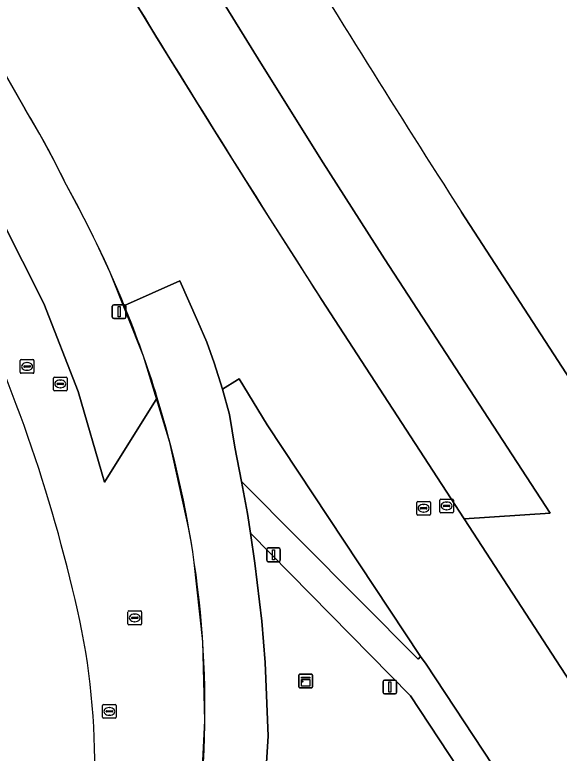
# Model space of a CAD drawing. Extents: x 155018 to 156648, y 383979 to 385733.
# Drawn here: x 156093.9 to 156133.6, y 384856.3 to 384910.2 of the extents above; entities that cross this region are included whole.
import ezdxf

# ---------------------------------------------------------------- set-up
doc = ezdxf.new("R2010")
doc.units = 0
for name, color, linetype in [('IMGEO_Groenvoorziening', 7, 'Continuous'), ('IMGEO_Kast', 7, 'Continuous'), ('IMGEO_Lichtmast', 7, 'Continuous'), ('IMGEO_Lijnafwatering', 7, 'Continuous'), ('IMGEO_Parkeervlak_gesloten', 7, 'Continuous'), ('IMGEO_Parkeervlak_open', 7, 'Continuous'), ('IMGEO_Rijbaan_lokaal_gesloten', 7, 'Continuous'), ('IMGEO_Rijbaan_regionaal_gesloten', 7, 'Continuous'), ('IMGEO_Rioolput', 7, 'Continuous'), ('IMGEO_Voetpad_open', 7, 'Continuous')]:
    doc.layers.add(name, color=color, linetype=linetype)

msp = doc.modelspace()

# ---------------------------------------------------------------- linework, layer by layer
at = {"layer": 'IMGEO_Groenvoorziening'}
for points in [[(156126.492, 384895.779), (156139.017, 384876.506)], [(156145.613, 384825.825), (156122.764, 384860.499), (156111.09, 384872.364), (156111.419, 384870.183), (156111.914, 384865.952), (156112.172, 384862.922), (156112.387, 384857.555), (156112.046, 384852.138)]]:
    msp.add_lwpolyline(points, dxfattribs=at)
msp.add_lwpolyline([(156112.32, 384880.256), (156110.261, 384883.612), (156110.146, 384883.543), (156109.048, 384882.878), (156109.557, 384881.011), (156109.957, 384878.634), (156110.429, 384876.14), (156123.323, 384863.17), (156123.499, 384863.355)], close=True, dxfattribs=at)
msp.add_arc((157121.725, 385533.113), 1181.813, 211.387142, 212.634952, dxfattribs=at)
at = {"layer": 'IMGEO_Kast'}
for p, q in [((156114.694, 384862.075), (156115.535, 384862.075)), ((156115.535, 384862.075), (156114.694, 384862.075)), ((156114.619, 384861.15), (156114.619, 384861.991)), ((156114.619, 384861.991), (156114.619, 384861.15)), ((156115.619, 384862), (156115.619, 384861.159)), ((156115.619, 384861.159), (156115.619, 384862)), ((156115.544, 384861.075), (156114.703, 384861.075)), ((156114.703, 384861.075), (156115.544, 384861.075))]:
    msp.add_line(p, q, dxfattribs=at)
for points in [[(156114.814, 384861.865), (156115.414, 384861.865), (156115.414, 384861.78), (156114.814, 384861.78), (156114.814, 384861.865)], [(156114.814, 384861.69), (156115.414, 384861.69), (156115.414, 384861.201), (156114.814, 384861.201), (156114.814, 384861.69)]]:
    msp.add_lwpolyline(points, dxfattribs=at)
msp.add_circle((156114.898, 384861.539), 0.0377, dxfattribs=at)
for centre, start, end in [((156114.697, 384861.997), 92.4484, 184.2845), ((156114.697, 384861.997), 92.4484, 184.2845), ((156115.541, 384861.997), 2.4484, 94.2845), ((156115.541, 384861.997), 2.4484, 94.2845), ((156114.697, 384861.153), 182.4484, 274.2845), ((156114.697, 384861.153), 182.4484, 274.2845), ((156115.541, 384861.153), 272.4484, 4.2845), ((156115.541, 384861.153), 272.4484, 4.2845)]:
    msp.add_arc(centre, 0.0779, start, end, dxfattribs=at)
at = {"layer": 'IMGEO_Lichtmast'}
for p, q in [((156101.112, 384889.02), (156101.902, 384889.02)), ((156101.902, 384889.02), (156101.112, 384889.02)), ((156101.012, 384888.12), (156101.012, 384888.92)), ((156101.012, 384888.92), (156101.012, 384888.12)), ((156102.002, 384888.92), (156102.002, 384888.12)), ((156102.002, 384888.12), (156102.002, 384888.92)), ((156101.902, 384888.02), (156101.112, 384888.02)), ((156101.112, 384888.02), (156101.902, 384888.02)), ((156112.377, 384871.279), (156113.167, 384871.279)), ((156113.167, 384871.279), (156112.377, 384871.279)), ((156112.277, 384870.379), (156112.277, 384871.179)), ((156112.277, 384871.179), (156112.277, 384870.379)), ((156113.267, 384871.179), (156113.267, 384870.379)), ((156113.267, 384870.379), (156113.267, 384871.179)), ((156113.167, 384870.279), (156112.377, 384870.279)), ((156112.377, 384870.279), (156113.167, 384870.279)), ((156120.767, 384860.731), (156120.767, 384861.531)), ((156120.767, 384861.531), (156120.767, 384860.731)), ((156120.867, 384861.631), (156121.657, 384861.631)), ((156121.657, 384861.631), (156120.867, 384861.631)), ((156121.757, 384861.531), (156121.757, 384860.731)), ((156121.757, 384860.731), (156121.757, 384861.531)), ((156121.657, 384860.631), (156120.867, 384860.631)), ((156120.867, 384860.631), (156121.657, 384860.631))]:
    msp.add_line(p, q, dxfattribs=at)
for points in [[(156101.432, 384888.895), (156101.582, 384888.895), (156101.582, 384888.145), (156101.432, 384888.145), (156101.432, 384888.895)], [(156112.697, 384871.154), (156112.847, 384871.154), (156112.847, 384870.404), (156112.697, 384870.404), (156112.697, 384871.154)], [(156121.187, 384861.506), (156121.337, 384861.506), (156121.337, 384860.756), (156121.187, 384860.756), (156121.187, 384861.506)]]:
    msp.add_lwpolyline(points, dxfattribs=at)
for centre, start, end in [((156101.112, 384888.92), 90, 180), ((156101.112, 384888.92), 90, 180), ((156101.902, 384888.92), 0, 90), ((156101.902, 384888.92), 360, 90), ((156101.112, 384888.12), 180, 270), ((156101.112, 384888.12), 180, 270), ((156101.902, 384888.12), 270, 0), ((156101.902, 384888.12), 270, 0), ((156112.377, 384871.179), 90, 180), ((156112.377, 384871.179), 90, 180), ((156113.167, 384871.179), 0, 90), ((156113.167, 384871.179), 360, 90), ((156112.377, 384870.379), 180, 270), ((156112.377, 384870.379), 180, 270), ((156113.167, 384870.379), 270, 0), ((156113.167, 384870.379), 270, 0), ((156120.867, 384861.531), 90, 180), ((156120.867, 384861.531), 90, 180), ((156121.657, 384861.531), 0, 90), ((156121.657, 384861.531), 360, 90), ((156120.867, 384860.731), 180, 270), ((156120.867, 384860.731), 180, 270), ((156121.657, 384860.731), 270, 0), ((156121.657, 384860.731), 270, 0)]:
    msp.add_arc(centre, 0.1, start, end, dxfattribs=at)
at = {"layer": 'IMGEO_Lijnafwatering'}
for points in [[(156105.062, 384907.22), (156104.198, 384908.624), (156103.337, 384910.029), (156102.477, 384911.435), (156099.923, 384915.556), (156097.408, 384919.701), (156094.932, 384923.87)], [(156100.857, 384891.377), (156099.856, 384893.53), (156098.791, 384895.652), (156097.664, 384897.742), (156096.725, 384899.626), (156095.719, 384901.476), (156094.65, 384903.29), (156091.517, 384908.756)], [(156115.437, 384890.722), (156111.946, 384896.201), (156108.488, 384901.7), (156105.062, 384907.22)], [(156106.622, 384872.549), (156105.219, 384878.976), (156103.293, 384885.266), (156100.857, 384891.377)], [(156126.055, 384874.378), (156116.278, 384889.413), (156115.998, 384889.849), (156115.717, 384890.285), (156115.437, 384890.722)], [(156136.68, 384858.038), (156126.055, 384874.378)], [(156107.472, 384852.885), (156107.768, 384858.673), (156107.609, 384864.466), (156106.995, 384870.228), (156106.878, 384871.003), (156106.754, 384871.777), (156106.622, 384872.549)]]:
    msp.add_lwpolyline(points, dxfattribs=at)
at = {"layer": 'IMGEO_Parkeervlak_gesloten'}
for points in [[(156116.278, 384889.413), (156126.687, 384873.406), (156132.952, 384873.815), (156120.875, 384892.387), (156116.237, 384899.66), (156111.656, 384906.969), (156107.134, 384914.315), (156100.23, 384925.664), (156093.629, 384937.193)], [(156094.65, 384903.29), (156091.346, 384909.055)], [(156092.909, 384895.285), (156096.005, 384889.122), (156098.52, 384882.7), (156100.431, 384876.074), (156104.291, 384882.238)]]:
    msp.add_lwpolyline(points, dxfattribs=at)
for centre, radius, start, end in [((157035.164, 385480.607), 1092.64, 211.393597, 212.756447), ((156043.591, 384871.959), 59.905, 25.49262, 31.53421), ((156027.864, 384858.749), 79.953, 22.20441, 29.18959), ((156027.85, 384858.72), 79.977, 17.10104, 22.21956)]:
    msp.add_arc(centre, radius, start, end, dxfattribs=at)
at = {"layer": 'IMGEO_Parkeervlak_open'}
for centre, radius, start, end in [((155987.493, 384841.991), 113.696, 13.37684, 26.73742), ((156048.434, 384855.467), 51.299, 346.4462, 14.4807)]:
    msp.add_arc(centre, radius, start, end, dxfattribs=at)
at = {"layer": 'IMGEO_Rijbaan_lokaal_gesloten'}
for points in [[(156093.629, 384937.193), (156100.23, 384925.664), (156107.134, 384914.315), (156111.656, 384906.969), (156116.237, 384899.66), (156120.875, 384892.387), (156132.952, 384873.815), (156126.687, 384873.406), (156144.003, 384846.776), (156150.3, 384847.136), (156183.156, 384796.609), (156188.723, 384787.371)], [(156139.017, 384876.506), (156126.492, 384895.779)], [(156104.291, 384882.238), (156100.431, 384876.074), (156098.52, 384882.7), (156096.005, 384889.122), (156092.909, 384895.285)]]:
    msp.add_lwpolyline(points, dxfattribs=at)
for centre, radius, start, end in [((157121.725, 385533.113), 1181.813, 211.387142, 212.634952), ((155987.493, 384841.991), 113.696, 13.37684, 26.73742), ((156027.706, 384858.686), 80.125, 8.28244, 17.09422), ((156034.072, 384859.543), 73.702, 345.58702, 8.33582), ((156048.434, 384855.467), 51.299, 346.4462, 14.4807)]:
    msp.add_arc(centre, radius, start, end, dxfattribs=at)
at = {"layer": 'IMGEO_Rijbaan_regionaal_gesloten'}
for points in [[(156091.346, 384909.055), (156094.65, 384903.29)], [(156112.046, 384852.138), (156112.387, 384857.555), (156112.172, 384862.922), (156111.914, 384865.952), (156111.419, 384870.183), (156111.09, 384872.364), (156110.874, 384873.792), (156110.429, 384876.14), (156109.957, 384878.634), (156109.557, 384881.011), (156109.048, 384882.878), (156108.435, 384884.779), (156107.9, 384886.303), (156107.263, 384887.8), (156105.932, 384890.773), (156101.888, 384888.964)], [(156101.888, 384888.964), (156105.932, 384890.773), (156107.263, 384887.8), (156107.9, 384886.303), (156108.435, 384884.779), (156109.048, 384882.878), (156110.146, 384883.543), (156110.261, 384883.612), (156112.32, 384880.256), (156123.499, 384863.355), (156123.904, 384862.81), (156147.458, 384827.064)], [(156178.532, 384793.676), (156144.003, 384846.776), (156126.687, 384873.406), (156116.278, 384889.413)]]:
    msp.add_lwpolyline(points, dxfattribs=at)
for centre, radius, start, end in [((157035.164, 385480.607), 1092.64, 211.393597, 212.756447), ((156043.591, 384871.959), 59.905, 25.49262, 31.53421), ((156027.864, 384858.749), 79.953, 22.20441, 29.18959), ((156027.85, 384858.72), 79.977, 17.10104, 22.21956), ((156027.706, 384858.686), 80.125, 8.28244, 17.09422), ((156034.072, 384859.543), 73.702, 345.58702, 8.33582)]:
    msp.add_arc(centre, radius, start, end, dxfattribs=at)
at = {"layer": 'IMGEO_Rioolput'}
for p, q in [((156094.293, 384884.098), (156094.293, 384884.95)), ((156094.368, 384885.024), (156095.22, 384885.024)), ((156094.781, 384884.804), (156094.806, 384884.804)), ((156095.294, 384884.95), (156095.294, 384884.098)), ((156094.552, 384884.518), (156094.552, 384884.53)), ((156094.99, 384884.481), (156094.592, 384884.481)), ((156094.595, 384884.567), (156094.993, 384884.567)), ((156094.804, 384884.244), (156094.779, 384884.244)), ((156095.036, 384884.53), (156095.036, 384884.518)), ((156095.22, 384884.024), (156094.368, 384884.024)), ((156096.715, 384882.826), (156096.715, 384883.678)), ((156096.79, 384883.752), (156097.642, 384883.752)), ((156097.716, 384883.678), (156097.716, 384882.826)), ((156096.974, 384883.246), (156096.974, 384883.258)), ((156097.412, 384883.209), (156097.014, 384883.209)), ((156097.017, 384883.295), (156097.415, 384883.295)), ((156097.203, 384883.532), (156097.228, 384883.532)), ((156097.458, 384883.258), (156097.458, 384883.246)), ((156097.642, 384882.752), (156096.79, 384882.752)), ((156097.226, 384882.972), (156097.201, 384882.972)), ((156123.224, 384873.755), (156123.224, 384874.607)), ((156123.299, 384874.681), (156124.151, 384874.681)), ((156123.712, 384874.461), (156123.737, 384874.461)), ((156124.225, 384874.607), (156124.225, 384873.755)), ((156124.903, 384873.923), (156124.903, 384874.775)), ((156124.978, 384874.849), (156125.83, 384874.849)), ((156125.391, 384874.629), (156125.416, 384874.629)), ((156125.904, 384874.775), (156125.904, 384873.923)), ((156123.483, 384874.175), (156123.483, 384874.187)), ((156123.921, 384874.138), (156123.523, 384874.138)), ((156123.526, 384874.224), (156123.924, 384874.224)), ((156123.967, 384874.187), (156123.967, 384874.175)), ((156125.162, 384874.343), (156125.162, 384874.355)), ((156125.6, 384874.306), (156125.202, 384874.306)), ((156125.205, 384874.392), (156125.603, 384874.392)), ((156125.414, 384874.069), (156125.389, 384874.069)), ((156125.646, 384874.355), (156125.646, 384874.343)), ((156124.151, 384873.681), (156123.299, 384873.681)), ((156123.735, 384873.901), (156123.71, 384873.901)), ((156125.83, 384873.849), (156124.978, 384873.849)), ((156102.151, 384865.757), (156102.151, 384866.609)), ((156102.226, 384866.683), (156103.078, 384866.683)), ((156102.639, 384866.463), (156102.664, 384866.463)), ((156103.152, 384866.609), (156103.152, 384865.757)), ((156102.41, 384866.177), (156102.41, 384866.189)), ((156102.848, 384866.14), (156102.45, 384866.14)), ((156102.453, 384866.226), (156102.851, 384866.226)), ((156102.662, 384865.903), (156102.637, 384865.903)), ((156102.894, 384866.189), (156102.894, 384866.177)), ((156103.078, 384865.683), (156102.226, 384865.683)), ((156100.293, 384858.931), (156100.293, 384859.783)), ((156100.368, 384859.857), (156101.22, 384859.857)), ((156100.595, 384859.4), (156100.993, 384859.4)), ((156100.781, 384859.637), (156100.806, 384859.637)), ((156101.294, 384859.783), (156101.294, 384858.931)), ((156101.22, 384858.857), (156100.368, 384858.857)), ((156100.552, 384859.351), (156100.552, 384859.363)), ((156100.99, 384859.314), (156100.592, 384859.314)), ((156100.804, 384859.077), (156100.779, 384859.077)), ((156101.036, 384859.363), (156101.036, 384859.351))]:
    msp.add_line(p, q, dxfattribs=at)
for points in [[(156094.293, 384884.098), (156094.293, 384884.95)], [(156094.368, 384885.024), (156095.22, 384885.024)], [(156095.294, 384884.95), (156095.294, 384884.098)], [(156095.22, 384884.024), (156094.368, 384884.024)], [(156096.715, 384882.826), (156096.715, 384883.678)], [(156096.79, 384883.752), (156097.642, 384883.752)], [(156097.716, 384883.678), (156097.716, 384882.826)], [(156097.642, 384882.752), (156096.79, 384882.752)], [(156123.224, 384873.755), (156123.224, 384874.607)], [(156123.299, 384874.681), (156124.151, 384874.681)], [(156124.225, 384874.607), (156124.225, 384873.755)], [(156124.903, 384873.923), (156124.903, 384874.775)], [(156124.978, 384874.849), (156125.83, 384874.849)], [(156125.904, 384874.775), (156125.904, 384873.923)], [(156124.151, 384873.681), (156123.299, 384873.681)], [(156125.83, 384873.849), (156124.978, 384873.849)], [(156102.151, 384865.757), (156102.151, 384866.609)], [(156102.226, 384866.683), (156103.078, 384866.683)], [(156103.152, 384866.609), (156103.152, 384865.757)], [(156103.078, 384865.683), (156102.226, 384865.683)], [(156100.293, 384858.931), (156100.293, 384859.783)], [(156100.368, 384859.857), (156101.22, 384859.857)], [(156101.294, 384859.783), (156101.294, 384858.931)], [(156101.22, 384858.857), (156100.368, 384858.857)]]:
    msp.add_lwpolyline(points, dxfattribs=at)
for centre, radius, start, end in [((156094.37, 384884.948), 0.0765, 91.552, 178.448), ((156094.37, 384884.948), 0.0765, 91.552, 178.448), ((156095.218, 384884.948), 0.0765, 1.552, 88.448), ((156095.218, 384884.948), 0.0765, 1.552, 88.448), ((156094.592, 384884.527), 0.0403, 85.8775, 175.7526), ((156094.589, 384884.517), 0.0366, 178.938, 274.7102), ((156094.993, 384884.524), 0.043, 264.8664, 352.4533), ((156094.997, 384884.529), 0.0386, 1.7309, 96.639), ((156094.37, 384884.1), 0.0765, 181.552, 268.448), ((156094.37, 384884.1), 0.0765, 181.552, 268.448), ((156095.218, 384884.1), 0.0765, 271.552, 358.448), ((156095.218, 384884.1), 0.0765, 271.552, 358.448), ((156096.792, 384883.676), 0.0765, 91.552, 178.448), ((156096.792, 384883.676), 0.0765, 91.552, 178.448), ((156097.64, 384883.676), 0.0765, 1.552, 88.448), ((156097.64, 384883.676), 0.0765, 1.552, 88.448), ((156097.014, 384883.255), 0.0403, 85.8775, 175.7526), ((156097.011, 384883.245), 0.0366, 178.938, 274.7102), ((156097.415, 384883.252), 0.043, 264.8664, 352.4533), ((156097.419, 384883.257), 0.0386, 1.7309, 96.639), ((156096.792, 384882.828), 0.0765, 181.552, 268.448), ((156096.792, 384882.828), 0.0765, 181.552, 268.448), ((156097.64, 384882.828), 0.0765, 271.552, 358.448), ((156097.64, 384882.828), 0.0765, 271.552, 358.448), ((156123.301, 384874.605), 0.0765, 91.552, 178.448), ((156123.301, 384874.605), 0.0765, 91.552, 178.448), ((156124.149, 384874.605), 0.0765, 1.552, 88.448), ((156124.149, 384874.605), 0.0765, 1.552, 88.448), ((156124.98, 384874.773), 0.0765, 91.552, 178.448), ((156124.98, 384874.773), 0.0765, 91.552, 178.448), ((156125.828, 384874.773), 0.0765, 1.552, 88.448), ((156125.828, 384874.773), 0.0765, 1.552, 88.448), ((156123.523, 384874.184), 0.0403, 85.8775, 175.7526), ((156123.52, 384874.174), 0.0366, 178.938, 274.7102), ((156123.924, 384874.181), 0.043, 264.8664, 352.4533), ((156123.928, 384874.186), 0.0386, 1.7309, 96.639), ((156124.98, 384873.925), 0.0765, 181.552, 268.448), ((156124.98, 384873.925), 0.0765, 181.552, 268.448), ((156125.202, 384874.352), 0.0403, 85.8775, 175.7526), ((156125.199, 384874.342), 0.0366, 178.938, 274.7102), ((156125.603, 384874.349), 0.043, 264.8664, 352.4533), ((156125.607, 384874.354), 0.0386, 1.7309, 96.639), ((156125.828, 384873.925), 0.0765, 271.552, 358.448), ((156125.828, 384873.925), 0.0765, 271.552, 358.448), ((156123.301, 384873.757), 0.0765, 181.552, 268.448), ((156123.301, 384873.757), 0.0765, 181.552, 268.448), ((156124.149, 384873.757), 0.0765, 271.552, 358.448), ((156124.149, 384873.757), 0.0765, 271.552, 358.448), ((156102.228, 384866.607), 0.0765, 91.552, 178.448), ((156102.228, 384866.607), 0.0765, 91.552, 178.448), ((156103.076, 384866.607), 0.0765, 1.552, 88.448), ((156103.076, 384866.607), 0.0765, 1.552, 88.448), ((156102.45, 384866.186), 0.0403, 85.8775, 175.7526), ((156102.447, 384866.176), 0.0366, 178.938, 274.7102), ((156102.851, 384866.183), 0.043, 264.8664, 352.4533), ((156102.855, 384866.188), 0.0386, 1.7309, 96.639), ((156102.228, 384865.759), 0.0765, 181.552, 268.448), ((156102.228, 384865.759), 0.0765, 181.552, 268.448), ((156103.076, 384865.759), 0.0765, 271.552, 358.448), ((156103.076, 384865.759), 0.0765, 271.552, 358.448), ((156100.37, 384859.781), 0.0765, 91.552, 178.448), ((156100.37, 384859.781), 0.0765, 91.552, 178.448), ((156100.592, 384859.36), 0.0403, 85.8775, 175.7526), ((156100.997, 384859.362), 0.0386, 1.7309, 96.639), ((156101.218, 384859.781), 0.0765, 1.552, 88.448), ((156101.218, 384859.781), 0.0765, 1.552, 88.448), ((156100.37, 384858.933), 0.0765, 181.552, 268.448), ((156100.37, 384858.933), 0.0765, 181.552, 268.448), ((156100.589, 384859.35), 0.0366, 178.938, 274.7102), ((156100.993, 384859.357), 0.043, 264.8664, 352.4533), ((156101.218, 384858.933), 0.0765, 271.552, 358.448), ((156101.218, 384858.933), 0.0765, 271.552, 358.448)]:
    msp.add_arc(centre, radius, start, end, dxfattribs=at)
for centre, major_axis, ratio, start_param, end_param in [((156094.78, 384884.524), (-0.387, 0.002), 0.722429, 4.712389, 7.853982), ((156094.805, 384884.524), (-0.39, 0.002), 0.717154, 1.570796, 4.712389), ((156097.202, 384883.252), (-0.387, 0.002), 0.722429, 4.712389, 7.853982), ((156097.227, 384883.252), (-0.39, 0.002), 0.717154, 1.570796, 4.712389), ((156123.711, 384874.181), (-0.387, 0.002), 0.722429, 4.712389, 7.853982), ((156123.736, 384874.181), (-0.39, 0.002), 0.717154, 1.570796, 4.712389), ((156125.39, 384874.349), (-0.387, 0.002), 0.722429, 4.712389, 7.853982), ((156125.415, 384874.349), (-0.39, 0.002), 0.717154, 1.570796, 4.712389), ((156102.638, 384866.183), (-0.387, 0.002), 0.722429, 4.712389, 7.853982), ((156102.663, 384866.183), (-0.39, 0.002), 0.717154, 1.570796, 4.712389), ((156100.78, 384859.357), (-0.387, 0.002), 0.722429, 4.712389, 7.853982), ((156100.805, 384859.357), (-0.39, 0.002), 0.717154, 1.570796, 4.712389)]:
    msp.add_ellipse(centre, major_axis=major_axis, ratio=ratio, start_param=start_param, end_param=end_param, dxfattribs=at)
at = {"layer": 'IMGEO_Voetpad_open'}
msp.add_lwpolyline([(156147.458, 384827.064), (156123.904, 384862.81), (156123.499, 384863.355), (156123.323, 384863.17), (156110.429, 384876.14), (156110.874, 384873.792), (156111.09, 384872.364), (156122.764, 384860.499), (156145.613, 384825.825), (156154.439, 384812.217)], dxfattribs=at)

doc.saveas('drawing.dxf')
